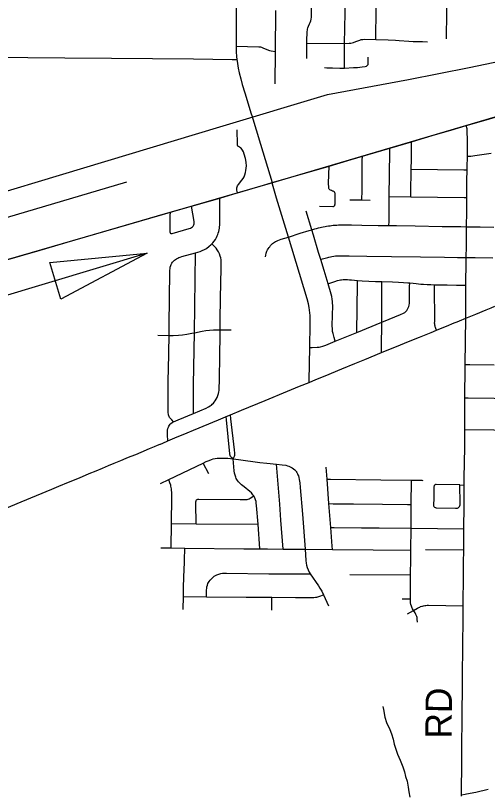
# Model space of a CAD drawing. Extents: x -87 to 2145, y -2128 to 440.
# Drawn here: x 188.58 to 215.43, y 71.9 to 116.25 of the extents above; entities that cross this region are included whole.
import ezdxf

# ---------------------------------------------------------------- set-up
doc = ezdxf.new("R2010")
doc.units = 0
for name, color, linetype in [('BR_P_Gen_Text', 7, 'Continuous'), ('Default', 7, 'Continuous'), ('GM_X_City_Street', 7, 'Continuous'), ('GM_X_County_Road', 7, 'Continuous'), ('GM_X_County_Road_Text', 7, 'Continuous'), ('GM_X_Minor_River', 7, 'Continuous'), ('GM_X_Rail_Line', 7, 'Continuous'), ('GM_X_State_Route', 7, 'Continuous'), ('GM_X_Township_Road', 7, 'Continuous'), ('GM_X_US_Route', 7, 'Continuous')]:
    doc.layers.add(name, color=color, linetype=linetype)

msp = doc.modelspace()

# ---------------------------------------------------------------- linework, layer by layer
at = {"layer": 'BR_P_Gen_Text'}
msp.add_lwpolyline([(191.156, 100.127), (190.533, 102.219), (196.074, 102.731)], close=True, dxfattribs=at)
at = {"layer": 'Default'}
for p, q in [((214.226, 110.007), (215.093, 110.257)), ((181.957, 102.949), (194.902, 106.807)), ((192.567, 103.673), (196.653, 104.86)), ((196.074, 102.731), (183.129, 98.874))]:
    msp.add_line(p, q, dxfattribs=at)
for points in [[(215.093, 110.257), (216.139, 110.559), (216.227, 110.584), (217.344, 110.913), (217.8, 111.048), (219.41, 111.527), (219.946, 111.684), (222.733, 112.5), (223.103, 112.608), (225.22, 113.225)], [(202.693, 106.612), (203.126, 106.74), (203.172, 106.753), (205.968, 107.565), (206.416, 107.697), (207.667, 108.068), (208.311, 108.259), (209.099, 108.493), (209.744, 108.68), (209.873, 108.717), (211.106, 109.079), (211.842, 109.299), (212.284, 109.428), (213.346, 109.739), (214.226, 110.007)], [(200.935, 106.093), (201.217, 106.176), (202.693, 106.612)], [(196.653, 104.86), (197.368, 105.065), (198.588, 105.415), (200.203, 105.878), (200.448, 105.949), (200.935, 106.093)], [(187.878, 102.311), (189.977, 102.913), (191.831, 103.459), (192.567, 103.673)]]:
    msp.add_lwpolyline(points, dxfattribs=at)
at = {"layer": 'GM_X_City_Street'}
for p, q in [((199.571, 90.186), (199.262, 90.802)), ((211.906, 85.877), (214.079, 85.867)), ((207.595, 84.47), (211.055, 84.443)), ((203.155, 82.439), (203.155, 83.169)), ((210.578, 83.076), (211.044, 83.084))]:
    msp.add_line(p, q, dxfattribs=at)
for points in [[(205.144, 113.814), (205.154, 114.689), (205.157, 114.928), (205.168, 115.223), (205.177, 115.35), (205.188, 115.429), (205.197, 115.476), (205.218, 115.556), (205.248, 115.649), (205.306, 115.782), (205.345, 115.869), (205.374, 115.96), (205.395, 116.053), (205.411, 116.165), (205.42, 116.31), (205.423, 116.463), (205.423, 116.526), (205.435, 118.344), (205.437, 118.548)], [(207.289, 113.272), (207.304, 114.671), (207.33, 116.413), (207.331, 117.418), (207.32, 117.636), (207.302, 117.865), (207.271, 118.159), (207.264, 118.279), (207.261, 118.368), (207.255, 118.524)], [(209.072, 114.899), (209.093, 116.631), (209.126, 118.287), (209.13, 118.501)], [(213.1, 114.934), (213.117, 116.447), (213.143, 118.246), (213.146, 118.453)], [(203.349, 112.376), (203.368, 114.207), (203.385, 116.549)], [(205.154, 114.689), (207.304, 114.671), (207.569, 114.679), (207.652, 114.684), (207.724, 114.699), (207.802, 114.722), (207.945, 114.773), (208.112, 114.843), (208.173, 114.865), (208.251, 114.885), (208.346, 114.901), (208.457, 114.909), (209.072, 114.899), (209.782, 114.883), (210.205, 114.857), (210.416, 114.841), (210.955, 114.797), (211.194, 114.783), (211.742, 114.771), (212.021, 114.769)], [(201.132, 114.515), (202.42, 114.482), (202.513, 114.47), (202.574, 114.454), (202.649, 114.429), (202.873, 114.331), (203.028, 114.273), (203.124, 114.246), (203.368, 114.207)], [(186.276, 113.914), (186.606, 113.91), (189.275, 113.875), (191.391, 113.853), (194.038, 113.828), (198.706, 113.787), (200.912, 113.763), (201.176, 113.761)], [(206.151, 113.305), (206.297, 113.29), (206.608, 113.277), (207.034, 113.269), (207.289, 113.272), (207.802, 113.297), (208.031, 113.31), (208.307, 113.334), (208.468, 113.361), (208.546, 113.385), (208.589, 113.408), (208.614, 113.429), (208.637, 113.47), (208.645, 113.501), (208.65, 113.585), (208.649, 113.765), (208.647, 113.893)], [(214.195, 99.039), (214.204, 100.088), (214.207, 100.917), (214.209, 101.238), (214.22, 101.974), (214.225, 102.494), (214.23, 103.142), (214.237, 103.78), (214.243, 104.243), (214.248, 105.11), (214.25, 105.907), (214.257, 106.863), (214.269, 107.479), (214.272, 107.614), (214.286, 108.251), (214.287, 109.262), (214.283, 109.587), (214.285, 109.65), (214.283, 109.709), (214.278, 109.767), (214.269, 109.819), (214.226, 110.007)], [(201.217, 106.176), (201.176, 106.32), (201.165, 106.38), (201.162, 106.429), (201.169, 106.461), (201.185, 106.507), (201.215, 106.565), (201.268, 106.648), (201.459, 106.894), (201.523, 106.989), (201.578, 107.09), (201.622, 107.195), (201.661, 107.32), (201.69, 107.448), (201.708, 107.578), (201.713, 107.709), (201.705, 107.889), (201.688, 108.036), (201.668, 108.132), (201.595, 108.366), (201.544, 108.505), (201.501, 108.593), (201.455, 108.661), (201.411, 108.709), (201.372, 108.739), (201.265, 108.8), (201.226, 108.833), (201.208, 108.872), (201.199, 108.913), (201.196, 109.765)], [(209.828, 104.314), (209.831, 104.544), (209.845, 105.958), (209.87, 108.501), (209.873, 108.717)], [(211.077, 105.944), (211.079, 106.159), (211.097, 107.513), (211.104, 108.074), (211.105, 108.908), (211.106, 109.079)], [(208.282, 105.766), (208.292, 106.302), (208.296, 107.055), (208.308, 108.02), (208.311, 108.259)], [(214.286, 108.251), (214.329, 108.251), (214.366, 108.253), (214.418, 108.257), (214.485, 108.264), (214.707, 108.294), (215.64, 108.422)], [(205.875, 105.405), (206.63, 105.393), (206.662, 105.399), (206.692, 105.412), (206.718, 105.432), (206.737, 105.458), (206.749, 105.489), (206.757, 105.554), (206.764, 106.03), (206.764, 106.126), (206.753, 106.174), (206.738, 106.203), (206.717, 106.227), (206.69, 106.246), (206.658, 106.262), (206.617, 106.275), (206.556, 106.297), (206.507, 106.319), (206.467, 106.346), (206.433, 106.382), (206.41, 106.425), (206.4, 106.473), (206.395, 106.719), (206.416, 107.697)], [(211.097, 107.513), (214.084, 107.481), (214.269, 107.479)], [(197.564, 93.144), (197.464, 93.254), (197.381, 93.348), (197.342, 93.402), (197.318, 93.449), (197.3, 93.494), (197.287, 93.538), (197.275, 93.584), (197.265, 93.655), (197.259, 93.728), (197.256, 93.819), (197.269, 95.555), (197.274, 96.096), (197.315, 98.055), (197.328, 98.666), (197.359, 101.677), (197.363, 101.765), (197.368, 101.84), (197.376, 101.901), (197.386, 101.953), (197.407, 102.032), (197.439, 102.105), (197.474, 102.17), (197.511, 102.222), (197.565, 102.283), (197.626, 102.337), (197.678, 102.379), (197.736, 102.418), (197.81, 102.459), (197.871, 102.485), (197.951, 102.515), (198.045, 102.547), (198.822, 102.766), (199.078, 102.843), (199.192, 102.884), (199.326, 102.947), (199.438, 103.014), (199.595, 103.132), (199.694, 103.218), (199.752, 103.277), (199.797, 103.324), (199.881, 103.425), (199.947, 103.518), (200.009, 103.624), (200.056, 103.726), (200.087, 103.804), (200.108, 103.872), (200.139, 103.965), (200.16, 104.06), (200.18, 104.165), (200.189, 104.247), (200.195, 104.326), (200.202, 104.419), (200.205, 104.513), (200.203, 105.685), (200.203, 105.878)], [(207.594, 105.772), (208.282, 105.766), (208.756, 105.761)], [(209.845, 105.958), (211.077, 105.944), (214.096, 105.909), (214.25, 105.907)], [(197.368, 105.065), (197.367, 104.86), (197.364, 104.055), (197.366, 103.924), (197.369, 103.908), (197.385, 103.88), (197.398, 103.87), (197.412, 103.862), (197.444, 103.856), (197.492, 103.862), (198.457, 104.136), (198.533, 104.166), (198.591, 104.197), (198.643, 104.237), (198.678, 104.272), (198.706, 104.313), (198.726, 104.357), (198.739, 104.405), (198.744, 104.47), (198.736, 104.542), (198.661, 104.976), (198.588, 105.415)], [(206.768, 97.726), (206.706, 97.945), (206.643, 98.166), (206.618, 98.294), (206.605, 98.425), (206.601, 98.621), (206.625, 99.766), (206.62, 99.899), (206.611, 99.996), (206.595, 100.118), (206.569, 100.269), (206.534, 100.417), (206.359, 101.005), (206.137, 101.749), (205.945, 102.385), (205.824, 102.784), (205.528, 103.769), (205.436, 104.071), (205.111, 105.131)], [(202.803, 102.534), (202.818, 102.631), (202.846, 102.742), (202.885, 102.849), (202.922, 102.929), (202.961, 102.994), (203.003, 103.059), (203.04, 103.107), (203.094, 103.172), (203.168, 103.248), (203.207, 103.285), (203.257, 103.328), (203.305, 103.362), (203.367, 103.402), (203.426, 103.432), (203.498, 103.467), (203.591, 103.504), (203.695, 103.539), (204.102, 103.654), (204.776, 103.871), (205.284, 104.027), (205.436, 104.071), (205.599, 104.118), (205.709, 104.151), (205.813, 104.179), (205.905, 104.203), (205.994, 104.222), (206.08, 104.24), (206.187, 104.259), (206.276, 104.274), (206.393, 104.292), (206.473, 104.302), (206.556, 104.313), (206.656, 104.324), (206.755, 104.333), (206.855, 104.339), (206.946, 104.344), (207.053, 104.348), (207.166, 104.348), (207.3, 104.35), (207.446, 104.348), (207.697, 104.344), (208.288, 104.333), (209.212, 104.318), (209.828, 104.314), (210.254, 104.311), (211.326, 104.3), (212.86, 104.266), (213.917, 104.249), (214.243, 104.243), (215.013, 104.238), (215.794, 104.226)], [(197.252, 92.065), (197.229, 92.402), (197.225, 92.565), (197.232, 92.679), (197.251, 92.775), (197.277, 92.842), (197.307, 92.903), (197.333, 92.951), (197.375, 93.005), (197.419, 93.053), (197.489, 93.102), (197.564, 93.144), (197.824, 93.265), (198.702, 93.628), (199.428, 93.932), (199.56, 93.996), (199.658, 94.056), (199.725, 94.101), (199.772, 94.142), (199.84, 94.214), (199.881, 94.266), (199.941, 94.344), (200.001, 94.441), (200.048, 94.527), (200.097, 94.647), (200.129, 94.757), (200.15, 94.856), (200.161, 94.938), (200.167, 95.031), (200.178, 95.539), (200.2, 96.931), (200.216, 98.06), (200.22, 98.379), (200.227, 98.945), (200.244, 100.172), (200.281, 101.895), (200.281, 102.059), (200.279, 102.207), (200.27, 102.354), (200.252, 102.467), (200.222, 102.577), (200.175, 102.699), (200.118, 102.817), (200.05, 102.929), (199.985, 103.018), (199.883, 103.131), (199.752, 103.277)], [(198.702, 93.628), (198.711, 95.264), (198.756, 98.216), (198.822, 102.766)], [(205.945, 102.385), (206.048, 102.414), (206.341, 102.496), (206.412, 102.516), (206.495, 102.535), (206.577, 102.553), (206.684, 102.57), (206.781, 102.581), (206.866, 102.587), (206.985, 102.592), (207.207, 102.596), (207.569, 102.592), (208.572, 102.57), (209.973, 102.555), (211.625, 102.531), (212.977, 102.511), (213.726, 102.501), (214.225, 102.494), (214.728, 102.49), (215.744, 102.474)], [(206.359, 101.005), (206.454, 101.036), (206.749, 101.131), (206.905, 101.179), (206.986, 101.203), (207.064, 101.22), (207.129, 101.231), (207.224, 101.24), (207.296, 101.242), (207.372, 101.24), (207.463, 101.235), (207.572, 101.227), (207.689, 101.216), (207.856, 101.201), (208.031, 101.189), (208.294, 101.172), (209.056, 101.135), (209.426, 101.122), (210.032, 101.101), (210.364, 101.086), (210.655, 101.07), (210.894, 101.055), (211.009, 101.045), (211.2, 101.029), (211.378, 101.01), (211.63, 100.984), (211.788, 100.973), (211.999, 100.962), (212.211, 100.953), (212.424, 100.942), (213.144, 100.934), (213.663, 100.923), (214.207, 100.917)], [(208.005, 98.231), (208.029, 101.003), (208.031, 101.189)], [(205.315, 97.369), (205.46, 97.375), (205.739, 97.387), (205.848, 97.399), (205.933, 97.417), (206.06, 97.448), (206.23, 97.498), (206.768, 97.726), (208.005, 98.231), (209.414, 98.807), (209.507, 98.845), (210.492, 99.25), (210.655, 99.328), (210.722, 99.369), (210.776, 99.412), (210.841, 99.485), (210.888, 99.553), (210.926, 99.623), (210.956, 99.699), (210.978, 99.786), (210.987, 99.89), (211.004, 100.828), (211.009, 101.045)], [(209.408, 97.084), (209.409, 97.351), (209.414, 98.807), (209.415, 98.939), (209.425, 100.936), (209.426, 101.122)], [(212.536, 98.363), (212.494, 98.459), (212.474, 98.507), (212.459, 98.551), (212.446, 98.596), (212.435, 98.644), (212.429, 98.698), (212.426, 98.759), (212.429, 98.861), (212.433, 99.434), (212.426, 100.276), (212.424, 100.857), (212.424, 100.942)], [(196.682, 98.074), (197.315, 98.055), (197.551, 98.056), (197.852, 98.071), (198.074, 98.094), (198.334, 98.131), (198.608, 98.183), (198.756, 98.216), (199.193, 98.31), (199.406, 98.345), (199.616, 98.367), (199.835, 98.378), (200.22, 98.379), (200.851, 98.373)], [(214.166, 96.403), (214.421, 96.401), (215.821, 96.388)], [(214.151, 94.506), (214.33, 94.504), (215.806, 94.492), (217.477, 94.481), (219.154, 94.468), (221.386, 94.451), (223.115, 94.441), (224.867, 94.432), (224.937, 94.432), (226.774, 94.421), (227.354, 94.415), (228.971, 94.401), (229.087, 94.4), (230.834, 94.383), (231.125, 94.381), (232.453, 94.371), (232.579, 94.37), (235.467, 94.344), (235.663, 94.342)], [(200.955, 91.035), (200.86, 91.115), (200.809, 91.183), (200.784, 91.239), (200.77, 91.324), (200.573, 93.26), (200.554, 93.443)], [(200.955, 91.035), (201.005, 91.123), (201.037, 91.189), (201.051, 91.25), (201.056, 91.367), (201.037, 91.546), (200.831, 93.322), (200.805, 93.546)], [(214.135, 92.707), (215.79, 92.697), (217.466, 92.678), (219.141, 92.653), (221.373, 92.634), (223.074, 92.619), (223.104, 92.618), (224.861, 92.582), (225.265, 92.574), (227.346, 92.595), (227.512, 92.596), (228.936, 92.58), (229.075, 92.579), (230.818, 92.564), (232.565, 92.548), (233.28, 92.542), (235.445, 92.525), (235.646, 92.523)], [(196.822, 89.633), (197.295, 89.86), (199.262, 90.802), (199.431, 90.882), (199.596, 90.954), (199.721, 91), (199.829, 91.033), (199.931, 91.054), (200.054, 91.075), (200.151, 91.081), (200.251, 91.085), (200.464, 91.084), (200.649, 91.071), (200.955, 91.035), (201.274, 90.996), (202.477, 90.838), (202.869, 90.794), (203.433, 90.74), (203.758, 90.706), (203.962, 90.674), (204.058, 90.648), (204.137, 90.618), (204.235, 90.572), (204.321, 90.522), (204.398, 90.468), (204.474, 90.408), (204.519, 90.36), (204.546, 90.32), (204.588, 90.257), (204.621, 90.195), (204.649, 90.14), (204.677, 90.071), (204.702, 89.986), (204.724, 89.857), (204.75, 89.673), (204.781, 89.409), (204.9, 87.887), (205.054, 85.901), (205.101, 85.268), (205.116, 85.105), (205.138, 84.991), (205.174, 84.866), (205.228, 84.729), (205.292, 84.596), (205.346, 84.499), (205.82, 83.826), (205.901, 83.694), (205.998, 83.515), (206.097, 83.305), (206.388, 82.683)], [(202.483, 85.919), (202.375, 87.321), (202.293, 88.393), (202.278, 88.514), (202.262, 88.609), (202.23, 88.716), (202.188, 88.822), (202.132, 88.931), (202.081, 89.003), (201.998, 89.104), (201.905, 89.193), (201.581, 89.455), (201.439, 89.568), (201.336, 89.664), (201.267, 89.738), (201.214, 89.8), (201.174, 89.859), (201.135, 89.928), (201.104, 89.998), (201.069, 90.109), (201.04, 90.231), (201.021, 90.367), (200.955, 91.035)], [(203.803, 85.911), (203.68, 87.545), (203.614, 88.459), (203.562, 89.145), (203.433, 90.74)], [(206.607, 85.882), (206.592, 86.077), (206.513, 87.132), (206.411, 88.493), (206.306, 89.878), (206.256, 90.57)], [(197.426, 85.974), (197.446, 87.357), (197.463, 88.853), (197.463, 89.1), (197.451, 89.281), (197.446, 89.339), (197.436, 89.406), (197.422, 89.48), (197.408, 89.542), (197.364, 89.669), (197.295, 89.86)], [(206.306, 89.878), (206.498, 89.877), (209.366, 89.852), (211.115, 89.837), (211.532, 89.832), (211.694, 89.822), (211.757, 89.814)], [(211.446, 81.748), (211.437, 81.915), (211.424, 82.014), (211.406, 82.083), (211.382, 82.148), (211.362, 82.196), (211.34, 82.239), (211.315, 82.282), (211.227, 82.421), (211.17, 82.519), (211.132, 82.596), (211.102, 82.67), (211.076, 82.756), (211.059, 82.846), (211.052, 82.91), (211.046, 83.029), (211.044, 83.084), (211.045, 83.55), (211.055, 84.443), (211.065, 85.353), (211.069, 85.841), (211.08, 87.09), (211.097, 88.439), (211.115, 89.837)], [(213.863, 89.555), (212.519, 89.588), (212.475, 89.583), (212.446, 89.571), (212.421, 89.55), (212.404, 89.523), (212.394, 89.492), (212.387, 89.443), (212.37, 88.804), (212.363, 88.41), (212.369, 88.365), (212.382, 88.332), (212.399, 88.308), (212.424, 88.288), (212.468, 88.266), (212.499, 88.256), (212.532, 88.252), (213.613, 88.228), (213.682, 88.232), (213.726, 88.241), (213.771, 88.26), (213.81, 88.288), (213.84, 88.326), (213.862, 88.37), (213.873, 88.418), (213.878, 88.5), (213.863, 89.555), (214.111, 89.552)], [(198.851, 87.344), (198.84, 88.503), (198.841, 88.593), (198.848, 88.645), (198.861, 88.679), (198.882, 88.704), (198.909, 88.723), (198.953, 88.741), (199.002, 88.749), (201.364, 88.727), (201.626, 88.725), (201.749, 88.731), (201.821, 88.746), (201.866, 88.764), (201.935, 88.808), (202.132, 88.931)], [(206.411, 88.493), (206.645, 88.49), (207.801, 88.478), (209.452, 88.46), (210.889, 88.442), (211.097, 88.439)], [(197.446, 87.357), (198.851, 87.344), (202.375, 87.321)], [(206.513, 87.132), (206.7, 87.131), (208.272, 87.119), (209.268, 87.108), (211.08, 87.09), (214.089, 87.064)], [(196.844, 85.982), (197.426, 85.974), (198.206, 85.965), (201.57, 85.922), (202.483, 85.919), (202.915, 85.918), (203.803, 85.911), (205.054, 85.901), (206.607, 85.882), (208.924, 85.864), (211.069, 85.841)], [(198.124, 82.472), (198.132, 83.212), (198.137, 83.697), (198.157, 84.327), (198.191, 85.15), (198.201, 85.509), (198.204, 85.738), (198.206, 85.965)], [(199.442, 83.195), (199.447, 83.564), (199.455, 83.683), (199.466, 83.761), (199.492, 83.861), (199.526, 83.942), (199.564, 84.011), (199.6, 84.066), (199.654, 84.14), (199.721, 84.218), (199.8, 84.297), (199.883, 84.364), (199.962, 84.414), (200.041, 84.452), (200.148, 84.49), (200.253, 84.519), (200.353, 84.535), (200.451, 84.542), (200.58, 84.546), (202.992, 84.509), (205.169, 84.5), (205.346, 84.499)], [(198.132, 83.212), (199.442, 83.195), (201.696, 83.177), (203.155, 83.169), (204.499, 83.161), (205.171, 83.151), (205.45, 83.148), (205.548, 83.153), (205.651, 83.166), (205.715, 83.18), (205.901, 83.235), (206.097, 83.305)], [(210.888, 82.228), (211.227, 82.421), (211.458, 82.553), (211.521, 82.588), (211.574, 82.613), (211.626, 82.634), (211.687, 82.655), (211.739, 82.67), (211.798, 82.685), (211.863, 82.697), (211.926, 82.704), (212.004, 82.71), (212.069, 82.71), (214.044, 82.689)]]:
    msp.add_lwpolyline(points, dxfattribs=at)
at = {"layer": 'GM_X_County_Road'}
for p, q in [((214.166, 96.403), (214.195, 99.039)), ((214.135, 92.418), (214.135, 92.707)), ((214.135, 91.709), (214.135, 92.418)), ((214.07, 85.101), (214.079, 85.867)), ((214.059, 84.454), (214.07, 85.101)), ((214.044, 82.689), (214.059, 84.454)), ((213.95, 71.858), (213.95, 71.937))]:
    msp.add_line(p, q, dxfattribs=at)
for points in [[(204.102, 103.654), (203.436, 105.869), (203.201, 106.656), (203.172, 106.753)], [(205.315, 97.369), (205.344, 98.71), (205.345, 99.005), (205.336, 99.202), (205.324, 99.352), (205.307, 99.496), (205.284, 99.641), (205.241, 99.85), (205.165, 100.135), (204.102, 103.654)], [(214.195, 99.039), (214.762, 99.274), (215.351, 99.513), (215.638, 99.632), (215.845, 99.718)], [(212.536, 98.363), (212.757, 98.453), (213.012, 98.558), (213.24, 98.649), (213.407, 98.718), (213.545, 98.775), (213.702, 98.835), (213.841, 98.89), (214.195, 99.039)], [(209.408, 97.084), (209.494, 97.119), (210.48, 97.523), (210.935, 97.709), (211.572, 97.97), (212.225, 98.236), (212.536, 98.363)], [(205.283, 95.393), (205.285, 95.496), (205.315, 97.369)], [(205.283, 95.393), (205.671, 95.55), (206.202, 95.77), (207.143, 96.154), (207.886, 96.459), (208.462, 96.697), (209.408, 97.084)], [(214.151, 94.506), (214.164, 96.276), (214.166, 96.403)], [(200.554, 93.443), (200.805, 93.546), (201.441, 93.809), (202.775, 94.359), (204.049, 94.885), (204.733, 95.17), (205.283, 95.393)], [(214.135, 92.707), (214.147, 94.099), (214.151, 94.506)], [(197.252, 92.065), (197.65, 92.238), (198.336, 92.523), (198.699, 92.673), (200.124, 93.261), (200.517, 93.427), (200.554, 93.443)], [(196.491, 91.744), (196.651, 91.811), (196.799, 91.872), (196.821, 91.881)], [(196.821, 91.881), (196.952, 91.936), (197.252, 92.065)], [(194.92, 91.091), (195.16, 91.19), (195.418, 91.295), (195.727, 91.425), (196.204, 91.627), (196.491, 91.744)], [(214.079, 85.867), (214.089, 87.064), (214.102, 88.369), (214.111, 89.552), (214.114, 89.946), (214.135, 91.709)], [(187.475, 88.008), (187.717, 88.109), (188.901, 88.6), (190.644, 89.321), (191.039, 89.481), (191.586, 89.708), (192.209, 89.968), (192.773, 90.203), (193.168, 90.366), (193.518, 90.509), (193.874, 90.659), (194.199, 90.793), (194.577, 90.952), (194.872, 91.071), (194.92, 91.091)], [(214.041, 81.808), (214.041, 81.834), (214.044, 82.689)], [(214.011, 78.506), (214.033, 80.555), (214.041, 81.808)], [(213.95, 71.937), (213.969, 73.883), (213.976, 74.718), (213.99, 76.243), (214.009, 78.374), (214.011, 78.506)]]:
    msp.add_lwpolyline(points, dxfattribs=at)
at = {"layer": 'GM_X_Minor_River'}
msp.add_lwpolyline([(209.482, 76.947), (209.51, 76.779), (209.583, 76.347), (209.688, 76.045), (209.872, 75.651), (209.978, 75.399), (210.073, 75.097), (210.128, 74.815), (210.223, 74.523), (210.319, 74.241), (210.473, 73.898), (210.617, 73.515), (210.713, 73.243), (210.768, 72.972), (210.854, 72.7), (210.918, 72.368), (210.964, 72.107), (211.009, 71.806)], dxfattribs=at)
at = {"layer": 'GM_X_Rail_Line'}
for points in [[(85.452, 72.193), (102.397, 77.245), (110.324, 79.597), (120.225, 82.518), (145.521, 89.976), (177.626, 99.356), (203.084, 106.73), (227.824, 114.019), (228.565, 114.249), (228.858, 114.342), (229.049, 114.48), (229.134, 114.685), (229.071, 115.804)], [(84.262, 75.195), (85.555, 75.511), (87.137, 75.848), (109.888, 82.652), (131.343, 89.033), (153.492, 95.84), (178.168, 103.295), (200.207, 109.918), (206.322, 111.759), (210.944, 112.625), (214.391, 113.306), (217.944, 114.045), (221.724, 114.913), (223.852, 115.454), (226.693, 115.749), (227.843, 115.733)]]:
    msp.add_lwpolyline(points, dxfattribs=at)
at = {"layer": 'GM_X_State_Route'}
msp.add_lwpolyline([(201.158, 118.594), (201.152, 118.016), (201.14, 116.571), (201.141, 116.228), (201.131, 114.966), (201.132, 114.515), (201.141, 114.191), (201.159, 113.927), (201.176, 113.761), (201.186, 113.663), (201.246, 113.269), (201.303, 112.998), (201.391, 112.657), (201.481, 112.342), (201.63, 111.853), (201.989, 110.662), (202.018, 110.564), (202.521, 108.936), (203.172, 106.753)], dxfattribs=at)
at = {"layer": 'GM_X_Township_Road'}
msp.add_lwpolyline([(213.95, 71.937), (214.16, 71.964), (214.245, 71.98), (214.776, 72.09), (215.478, 72.252)], dxfattribs=at)
at = {"layer": 'GM_X_US_Route'}
for p, q in [((214.226, 110.007), (215.093, 110.257)), ((192.567, 103.673), (196.653, 104.86))]:
    msp.add_line(p, q, dxfattribs=at)
for points in [[(215.093, 110.257), (216.139, 110.559), (216.227, 110.584), (217.344, 110.913), (217.8, 111.048), (219.41, 111.527), (219.946, 111.684), (222.733, 112.5), (223.103, 112.608), (225.22, 113.225)], [(202.693, 106.612), (203.126, 106.74), (203.172, 106.753), (205.968, 107.565), (206.416, 107.697), (207.667, 108.068), (208.311, 108.259), (209.099, 108.493), (209.744, 108.68), (209.873, 108.717), (211.106, 109.079), (211.842, 109.299), (212.284, 109.428), (213.346, 109.739), (214.226, 110.007)], [(200.935, 106.093), (201.217, 106.176), (202.693, 106.612)], [(196.653, 104.86), (197.368, 105.065), (198.588, 105.415), (200.203, 105.878), (200.448, 105.949), (200.935, 106.093)], [(187.878, 102.311), (189.977, 102.913), (191.831, 103.459), (192.567, 103.673)]]:
    msp.add_lwpolyline(points, dxfattribs=at)

# ---------------------------------------------------------------- texts
at = {"layer": 'GM_X_County_Road_Text'}
msp.add_text('RD', height=1.5, rotation=89.5055, dxfattribs=at).set_placement((213.392, 75.126))

doc.saveas('drawing.dxf')
